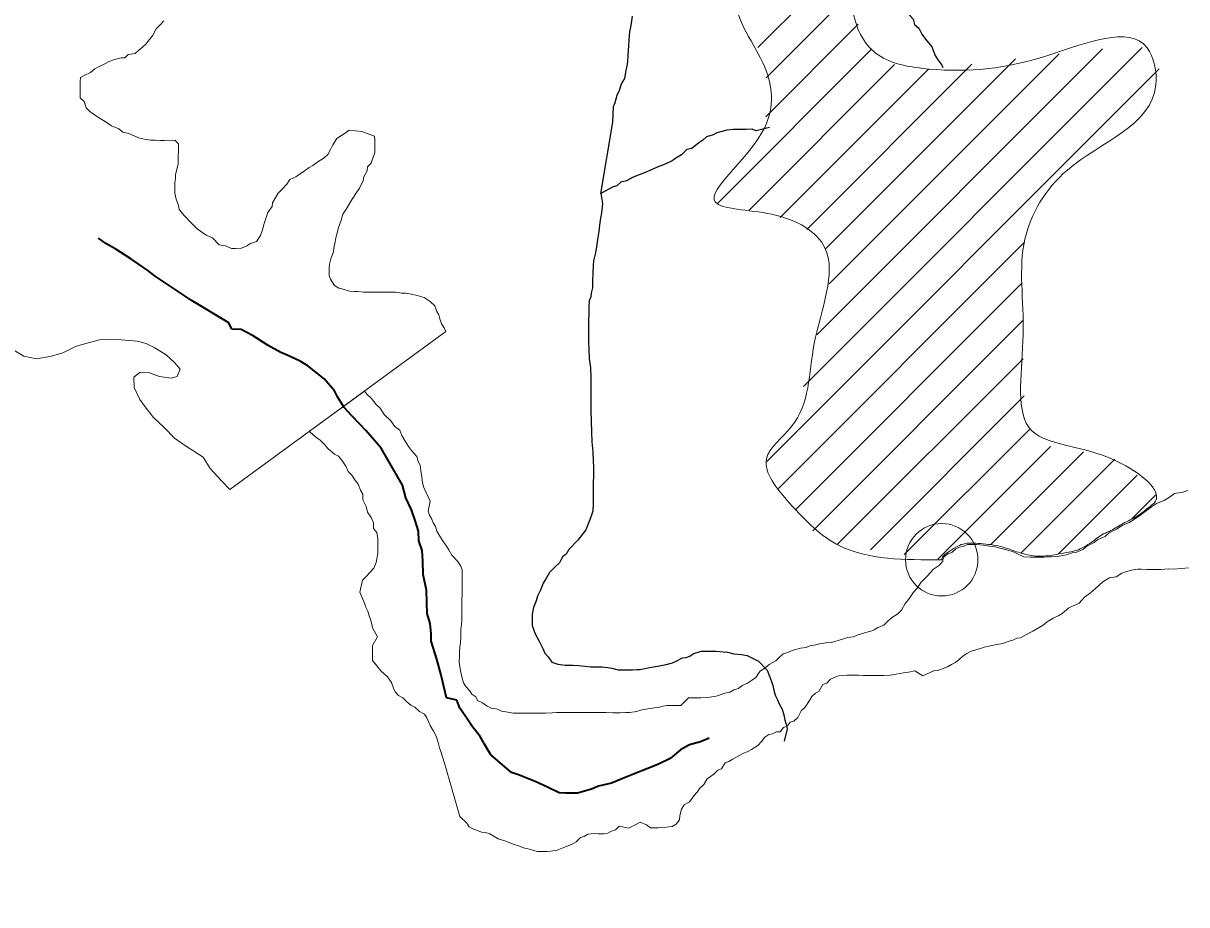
# Model space of a CAD drawing. Extents: x -1643653 to 4543381, y 1624270 to 13878484.
# Drawn here: x 589783 to 591068, y 8906756 to 8907729 of the extents above; entities that cross this region are included whole.
import ezdxf

# ---------------------------------------------------------------- set-up
doc = ezdxf.new("R2010")
doc.units = 0
doc.header["$LTSCALE"] = 160
doc.header["$PDMODE"] = 32
doc.header["$PDSIZE"] = 80
doc.linetypes.add('LONG_DASH_SHORT_DASH', pattern=[9.9, 6, -1.2, 1.5, -1.2])
doc.layers.add('6', color=7, linetype='Continuous', lineweight=13)
doc.layers.add('60', color=7, linetype='Continuous', lineweight=13)

msp = doc.modelspace()

# ---------------------------------------------------------------- linework, layer by layer
at = {"layer": '6'}
for p, q in [((590594.4, 8907702.3), (590675, 8907783)), ((590603.4, 8907668.8), (590694.3, 8907759.8)), ((590603, 8907626), (590705.2, 8907728.3)), ((590549.6, 8907530.2), (590720.3, 8907701)), ((590644.6, 8907328.2), (591018.8, 8907702.4)), ((590659.3, 8907385.3), (590974.9, 8907701)), ((590668.8, 8907479.8), (590878.9, 8907689.9)), ((590673, 8907441.5), (590927.1, 8907695.6)), ((590584.7, 8907522.9), (590745.4, 8907683.6)), ((590604.1, 8907245.3), (591037.7, 8907678.9)), ((590618.9, 8907514.7), (590782.9, 8907678.7)), ((590648.3, 8907501.7), (590830.6, 8907683.9)), ((590616.9, 8907215.7), (590888.8, 8907487.7)), ((590635.4, 8907191.8), (590886.4, 8907442.8)), ((590654.9, 8907168.9), (590887.1, 8907401)), ((590010.8, 8907214.4), (590249.7, 8907388.8)), ((590681.6, 8907153.2), (590887.4, 8907358.9)), ((590718.7, 8907147.8), (590888.6, 8907317.7)), ((590756, 8907142.6), (590894.2, 8907280.8)), ((590793.2, 8907137.5), (590917.5, 8907261.8)), ((590851.8, 8907153.6), (590954.1, 8907256)), ((590885.1, 8907144.5), (590988.6, 8907248)), ((590926.2, 8907143.2), (591013.4, 8907230.3)), ((591007.1, 8907181.7), (591034, 8907208.6))]:
    msp.add_line(p, q, dxfattribs=at)
at = {"layer": '6', "lineweight": 25}
msp.add_line((590420.9, 8907541.4), (590434, 8907619.9), dxfattribs=at)
for points in [[(590750.2, 8907759), (590758.6, 8907743.5), (590762.1, 8907737.9), (590766, 8907733.9), (590767.5, 8907727.9), (590772, 8907723.8), (590775.4, 8907717.3), (590779.4, 8907711.8), (590786.3, 8907703.2), (590790.2, 8907693.7), (590793.2, 8907688.7), (590797.7, 8907683.1), (590798.7, 8907680.2)], [(590434, 8907619.9), (590434.7, 8907637.4), (590436.7, 8907641.9), (590438.8, 8907649.9), (590441.3, 8907655.4), (590443.8, 8907662.4), (590447.4, 8907668.4), (590448.5, 8907675.4), (590450, 8907682.4), (590450.5, 8907686.4), (590451.1, 8907694.4), (590451.7, 8907704.4), (590452.3, 8907715.9), (590452.8, 8907719.9), (590454.3, 8907726.9), (590455.9, 8907736.9)], [(590607.1, 8907614.3), (590592.5, 8907610.4), (590588, 8907612.4), (590581.5, 8907611.9), (590574, 8907612), (590567, 8907612), (590560, 8907611.1), (590556, 8907610.1), (590549, 8907608.2), (590545, 8907606.2), (590537.4, 8907603.7), (590533.4, 8907600.2), (590528.9, 8907597.3), (590521.3, 8907590.8), (590515.8, 8907589.8), (590509.8, 8907583.9), (590503.8, 8907580.4), (590499.7, 8907577.4), (590491.7, 8907573.5), (590483.2, 8907570.5), (590477.6, 8907567.6), (590469.6, 8907564.6), (590456.6, 8907559.2), (590449, 8907555.2), (590443, 8907553.8), (590438.5, 8907549.8), (590434.5, 8907548.8), (590420.9, 8907541.4)], [(590420.9, 8907541.4), (590422.8, 8907530.4), (590422.3, 8907526.4), (590421.8, 8907522.4), (590420.7, 8907515.9), (590420.2, 8907511.9), (590419.2, 8907506.4), (590418.6, 8907499.4), (590417, 8907490.4), (590416, 8907482.3), (590414.4, 8907474.3), (590412.8, 8907466.8), (590412.3, 8907461.8), (590411.8, 8907453.8), (590411.7, 8907444.8), (590411.6, 8907437.3), (590410.1, 8907431.3), (590409.6, 8907427.3), (590408, 8907422.8), (590407.5, 8907416.3), (590407.4, 8907412.3), (590407.4, 8907408.3), (590407.3, 8907400.8), (590407.3, 8907393.3), (590407.2, 8907387.3), (590407.2, 8907380.8), (590407.2, 8907376.3), (590407.6, 8907369.8), (590408, 8907359.2), (590409.5, 8907348.7), (590409.9, 8907338.2), (590409.8, 8907329.2), (590409.7, 8907320.7), (590409.7, 8907312.2), (590409.6, 8907301.6), (590410, 8907289.6), (590410.4, 8907278.1), (590410.8, 8907267.1), (590411.8, 8907256.1), (590412.2, 8907245.5), (590412.6, 8907239.5), (590412.6, 8907230.5), (590412.5, 8907221), (590412.4, 8907209.5), (590412.3, 8907199), (590411.8, 8907190.5), (590410.2, 8907185), (590404.1, 8907170), (590395.5, 8907158.5)], [(590395.5, 8907158.5), (590385.4, 8907148.1), (590382.4, 8907143.1), (590378.3, 8907140.1), (590375.3, 8907133.6), (590370.3, 8907129.2), (590364.2, 8907122.7), (590361.2, 8907117.7), (590357.1, 8907111.2), (590354.1, 8907103.2), (590351, 8907096.7), (590349.5, 8907091.7), (590346.4, 8907084.2), (590344.8, 8907076.8), (590344.8, 8907070.2), (590344.8, 8907064.2), (590348.2, 8907055.2), (590352.6, 8907047.2), (590356.6, 8907039.1), (590359, 8907033.6), (590362.5, 8907029.6), (590366.5, 8907024), (590373.4, 8907021.5), (590381.4, 8907020.4), (590389.9, 8907020.4), (590396.5, 8907020.3), (590403.4, 8907019.3), (590409.9, 8907018.7), (590413.9, 8907018.7), (590417.9, 8907018.7), (590421.9, 8907018.7), (590428.4, 8907018.1), (590432.9, 8907017.1), (590439.9, 8907015.5), (590444.4, 8907015.5), (590448.9, 8907015.5), (590455.9, 8907015.4), (590460.4, 8907015.9), (590464.4, 8907015.9), (590471, 8907017.3), (590479, 8907018.8), (590485.5, 8907019.7), (590493, 8907021.2), (590500, 8907023.2), (590504, 8907025.1), (590511.1, 8907028.6), (590515.1, 8907029.1), (590519.1, 8907030.5), (590523.1, 8907033.5), (590527.1, 8907034.5), (590531.6, 8907036), (590537.6, 8907035.9), (590544.1, 8907035.9), (590548.1, 8907035.8), (590556.1, 8907035.3), (590560.6, 8907034.8), (590567.6, 8907033.2), (590576.1, 8907032.2), (590582.6, 8907031.1), (590595.1, 8907025)], [(590595.1, 8907025), (590604.5, 8907014.9), (590607, 8907008.4), (590609.4, 8907002.4), (590610.9, 8906997.9), (590612.3, 8906990.9), (590613.8, 8906986.8), (590615.8, 8906982.3), (590617.7, 8906977.8), (590621.2, 8906971.8), (590623.1, 8906965.8), (590624.1, 8906960.2), (590625.1, 8906956.2), (590626.5, 8906950.2), (590623.4, 8906936.7)]]:
    msp.add_lwpolyline(points, dxfattribs=at)
at = {"layer": '6'}
for points in [[(590156.8, 8907609.7), (590142.8, 8907611.3), (590138.3, 8907607.9), (590134.3, 8907605.4), (590129.2, 8907601.9), (590124.7, 8907594.9), (590122.2, 8907589.9), (590119.1, 8907584.5), (590115.1, 8907580.5), (590111.1, 8907578), (590107, 8907575.5), (590102.5, 8907572.1), (590098.5, 8907570.1), (590094.5, 8907567.1), (590089.9, 8907563.6), (590083.9, 8907559.7), (590077.4, 8907556.7), (590073.8, 8907551.7), (590068.8, 8907546.2), (590064.3, 8907541.8), (590060.7, 8907535.3), (590058.2, 8907530.8), (590057.7, 8907526.8), (590053.1, 8907520.3), (590050.6, 8907513.8), (590049, 8907508.3), (590047, 8907501.3), (590044.9, 8907494.8), (590040.3, 8907488.3), (590033.8, 8907485.9), (590029.8, 8907483.4), (590023.8, 8907480.9), (590017.3, 8907480.5), (590012.8, 8907480.5), (590006.3, 8907483.6), (589999.3, 8907484.6), (589991.9, 8907492.2), (589984.9, 8907495.2), (589974.9, 8907502.3), (589968, 8907509.3), (589961.5, 8907515.9), (589958.1, 8907519.9), (589955.1, 8907524), (589954.1, 8907528), (589951.7, 8907535), (589950.2, 8907541.5), (589950.2, 8907545.5), (589950.3, 8907549.5), (589950.3, 8907553.5), (589950.8, 8907558), (589950.9, 8907562), (589951.9, 8907566.5), (589954, 8907573.5), (589954, 8907582.1), (589954.1, 8907588.1), (589954.1, 8907596.1), (589950.2, 8907600.1), (589944.7, 8907599.6), (589938.7, 8907599.7), (589934.2, 8907599.7), (589928.7, 8907600.2), (589923.2, 8907600.3), (589916.7, 8907601.3), (589911.2, 8907602.4), (589905.2, 8907604.9), (589899.2, 8907607.4), (589892.7, 8907609), (589888.2, 8907612.5), (589880.2, 8907616.1), (589873.3, 8907620.6), (589867.8, 8907624.2), (589861.3, 8907628.2), (589856.4, 8907631.8), (589852.4, 8907635.8), (589849.9, 8907642.8), (589845.5, 8907646.8), (589845.5, 8907653.9), (589845.6, 8907660.9), (589845.6, 8907664.9), (589846.1, 8907669.4), (589850.7, 8907671.9), (589857.2, 8907674.8), (589861.7, 8907678.8), (589865.7, 8907681.3), (589871.3, 8907683.7), (589878.3, 8907687.2), (589882.3, 8907688.7), (589886.8, 8907690.1), (589890.8, 8907691.1), (589894.8, 8907691.1), (589898.8, 8907694.6), (589906.4, 8907696), (589910.4, 8907699.5), (589914.4, 8907703), (589918.5, 8907706.5), (589922, 8907710.9), (589925.5, 8907715.4), (589929.6, 8907722.9), (589934.1, 8907727.4), (589938.2, 8907731.9)], [(590249.7, 8907388.8), (590247.7, 8907392.8), (590244.8, 8907397.4), (590242.8, 8907402.9), (590241.8, 8907407.4), (590239.3, 8907411.9), (590237.4, 8907417.4), (590232.4, 8907422), (590225.5, 8907426.5), (590218, 8907428.6), (590211.5, 8907430.1), (590205.5, 8907431.2), (590200.5, 8907431.2), (590194.5, 8907432.2), (590188.5, 8907432.3), (590184.5, 8907432.3), (590179, 8907432.3), (590173.5, 8907432.4), (590167.5, 8907432.4), (590162.5, 8907432.5), (590158.5, 8907432.5), (590152.5, 8907433), (590148.5, 8907433.1), (590143, 8907433.6), (590136, 8907435.6), (590131.5, 8907436.7), (590126.5, 8907439.7), (590122.1, 8907446.7), (590120.6, 8907450.8), (590120.6, 8907454.8), (590120.7, 8907459.3), (590121.2, 8907463.3), (590122.7, 8907469.3), (590125.3, 8907476.8), (590125.8, 8907480.8), (590127.4, 8907487.8), (590127.9, 8907492.3), (590130, 8907498.8), (590130.5, 8907502.8), (590134.1, 8907511.8), (590135.6, 8907518.3), (590140.2, 8907525.2), (590144.2, 8907532.2), (590150.3, 8907541.2), (590154.3, 8907547.2), (590158.4, 8907555.7), (590158.9, 8907559.7), (590162.5, 8907566.2), (590163, 8907570.7), (590167.1, 8907574.6), (590168.6, 8907579.1), (590171.2, 8907586.1), (590171.2, 8907592.1), (590171.2, 8907596.6), (590171.3, 8907600.6), (590170.8, 8907604.6), (590156.8, 8907609.7)], [(589772.4, 8907368.3), (589783.3, 8907361.7), (589797.3, 8907358.6), (589813.8, 8907361.5), (589826.4, 8907365.5), (589840.4, 8907372.4), (589852, 8907375.8), (589867, 8907379.8), (589881.5, 8907380.2), (589891, 8907379.7), (589908.5, 8907378.1), (589918.5, 8907375.5), (589928, 8907371), (589940.7, 8907363.2), (589949.9, 8907354.7), (589955.9, 8907347.5), (589952.8, 8907339.3), (589946.3, 8907337.3), (589933.3, 8907339.4), (589920.2, 8907344.1), (589911.4, 8907343.7), (589904.8, 8907338.6), (589905.2, 8907327), (589911.7, 8907314), (589918.6, 8907304.4), (589926.6, 8907293.9), (589938.5, 8907282.8), (589949.9, 8907271.1), (589949.9, 8907271.1), (589961.9, 8907262.7), (589981.4, 8907250.1), (589989.3, 8907237.5), (590001.8, 8907223.9), (590010.8, 8907214.4)], [(590161.6, 8907118.5), (590170.2, 8907127.5), (590172.7, 8907134), (590173.2, 8907138), (590174.3, 8907144.5), (590174.3, 8907150), (590174.4, 8907154.5), (590174.4, 8907160), (590173.5, 8907167), (590169.5, 8907171.5), (590169.5, 8907177.6), (590167.1, 8907183.6), (590163.1, 8907189.6), (590161.7, 8907195.6), (590157.7, 8907203.2), (590157.8, 8907209.2), (590155.3, 8907213.7), (590152.9, 8907220.2), (590149.9, 8907224.2), (590145.9, 8907230.3), (590141.5, 8907234.3), (590139, 8907240.3), (590134.6, 8907246.9), (590131.1, 8907251.4), (590126.6, 8907253.4), (590119.6, 8907259.5), (590115.7, 8907264), (590110.7, 8907269.1), (590105.7, 8907272.6), (590099.8, 8907277.7), (590098.9, 8907278.7), (590159.6, 8907323)], [(590159.6, 8907323), (590162.6, 8907319.3), (590167.6, 8907314.8), (590172.5, 8907308.2), (590177, 8907304.2), (590181.5, 8907297.1), (590188.9, 8907290.1), (590193.4, 8907284), (590198.8, 8907280), (590200.8, 8907274), (590204.7, 8907267.9), (590208.2, 8907261.9), (590211.7, 8907257.4), (590217.6, 8907250.8), (590219.1, 8907245.3), (590221.1, 8907241.3), (590222, 8907235.3), (590223, 8907228.3), (590223.9, 8907221.8), (590225.4, 8907216.7), (590232.2, 8907201.7), (590230.2, 8907190.7), (590231.6, 8907186.2), (590234.1, 8907181.6), (590235.6, 8907177.6), (590238, 8907173.6), (590239.5, 8907168.6), (590242, 8907164.6)], [(590669.2, 8907045.1), (590675.8, 8907045.5), (590687.8, 8907049.4), (590693.3, 8907050.9), (590699.8, 8907051.9), (590703.8, 8907053.8), (590707.8, 8907054.8), (590711.9, 8907056.3), (590718.9, 8907058.2), (590722.9, 8907059.7), (590726.9, 8907062.2), (590733.4, 8907064.7), (590737.5, 8907068.7), (590742, 8907072.6), (590749, 8907077.1), (590753.1, 8907081.1), (590757.1, 8907088.5), (590761.2, 8907093.5), (590766.2, 8907101), (590770.3, 8907105.5), (590774.8, 8907112), (590781.4, 8907118.9), (590788.4, 8907126.4), (590795, 8907130.8), (590798.5, 8907135.3), (590799, 8907139.3), (590804.1, 8907143.3), (590808.6, 8907144.8), (590813.1, 8907148.8), (590817.1, 8907150.7), (590821.1, 8907151.7), (590825.7, 8907153.7), (590831.7, 8907153.6), (590835.7, 8907153.6), (590843.7, 8907153.1), (590850.2, 8907152), (590856.6, 8907151), (590863.1, 8907149.4), (590869.1, 8907147.9), (590876.6, 8907145.8), (590881.1, 8907143.3), (590888.1, 8907140.2), (590895.1, 8907139.7), (590899.1, 8907139.7), (590903.1, 8907139.7), (590910.6, 8907139.6), (590914.6, 8907140.1), (590918.6, 8907140.1), (590922.6, 8907140.5), (590927.1, 8907141), (590931.1, 8907141.5), (590935.1, 8907142.4), (590941.6, 8907144.4), (590945.6, 8907144.9), (590953.2, 8907148.3), (590957.7, 8907151.8), (590965.7, 8907155.8), (590969.8, 8907159.2), (590977.8, 8907162.7), (590982.3, 8907166.7), (590990.3, 8907170.6), (590996.9, 8907174.6), (591004.4, 8907178), (591009.4, 8907181), (591016, 8907185.5), (591020.5, 8907188.9), (591029.1, 8907195.4), (591034.6, 8907198.9), (591043.1, 8907202.3), (591050.2, 8907206.8), (591054.7, 8907210.2), (591063.7, 8907211.7), (591069.2, 8907213.2)], [(590242, 8907164.6), (590245.9, 8907158), (590249.4, 8907153), (590252.8, 8907148), (590256.3, 8907141.9), (590262.8, 8907134.9), (590266.2, 8907129.8), (590267.7, 8907125.8), (590267.6, 8907119.3), (590267.6, 8907108.8), (590267.5, 8907102.8), (590267.5, 8907098.8), (590267.4, 8907092.8), (590267.4, 8907087.3), (590267.3, 8907081.3), (590267.3, 8907077.3), (590267.3, 8907070.8), (590266.7, 8907065.2), (590266.2, 8907060.8), (590266.2, 8907056.2), (590266.1, 8907051.7), (590265.6, 8907045.2), (590265.1, 8907041.2), (590264.5, 8907034.2), (590264.5, 8907029.7), (590264.4, 8907023.7), (590264.9, 8907018.7), (590266.3, 8907012.7), (590267.3, 8907007.7), (590269.2, 8907001.1), (590271.7, 8906997.1), (590275.7, 8906992.6), (590278.2, 8906988.6), (590282.6, 8906985.5), (590284.6, 8906981.5), (590290.1, 8906979), (590295.1, 8906975.4), (590299.5, 8906972.9), (590306.5, 8906971.9), (590311, 8906969.8), (590318, 8906968.8), (590324, 8906967.7), (590329, 8906967.7), (590333, 8906967.7), (590340, 8906967.6), (590344, 8906967.6), (590352, 8906967.6), (590359.5, 8906967.5), (590367, 8906967.9), (590372, 8906968.4), (590382, 8906968.3), (590387.6, 8906968.3), (590395.6, 8906968.3), (590402.6, 8906968.2), (590409.1, 8906968.2), (590415.1, 8906968.1), (590422.6, 8906968.1), (590426.6, 8906968.1), (590434.1, 8906968), (590442.1, 8906968), (590448.1, 8906968.4), (590452.6, 8906968.4), (590460.6, 8906969.3), (590464.6, 8906970.8), (590470.6, 8906971.8), (590477.6, 8906973.2), (590485.6, 8906974.2), (590489.6, 8906975.2), (590493.7, 8906976.1), (590509.2, 8906976), (590517.7, 8906984.5), (590522.2, 8906984.4), (590526.7, 8906984.4), (590531.2, 8906984.4), (590537.2, 8906984.8), (590541.2, 8906985.3), (590548.2, 8906986.3), (590552.8, 8906987.8), (590557.8, 8906989.7), (590563.3, 8906990.7), (590567.8, 8906993.2), (590572.8, 8906994.6), (590576.9, 8906998.1), (590582.9, 8907000.6), (590587.4, 8907003.5), (590591.9, 8907007), (590596.5, 8907013.5), (590602.5, 8907017.5), (590606.6, 8907021.4), (590614.1, 8907025.4), (590618.1, 8907029.4), (590622.1, 8907032.9), (590626.2, 8907034.3), (590630.2, 8907035.8), (590634.7, 8907037.3), (590641.2, 8907039.2), (590647.7, 8907040.2), (590651.7, 8907041.7), (590658.2, 8907043.1), (590662.2, 8907044.1), (590669.2, 8907045.1)], [(591070.1, 8907128), (591062.1, 8907127.1), (591053, 8907126.6), (591048, 8907126.7), (591040, 8907126.2), (591035.5, 8907126.3), (591028, 8907126.3), (591024, 8907126.3), (591018, 8907126.4), (591014, 8907126.4), (591007, 8907125.4), (591000.5, 8907123.5), (590996.5, 8907122), (590990, 8907118.1), (590982.9, 8907117.1), (590975.4, 8907112.6), (590966.8, 8907104.7), (590961.8, 8907100.2), (590955.3, 8907095.7), (590949.2, 8907088.8), (590945.2, 8907087.3), (590937.7, 8907083.8), (590930.6, 8907077.4), (590926.6, 8907075.4), (590920.6, 8907072.4), (590914, 8907068.5), (590909.5, 8907064.5), (590905, 8907062), (590898, 8907058.1), (590890.4, 8907054.1), (590884.4, 8907050.7), (590880.4, 8907050.2), (590875.9, 8907048.2), (590869.3, 8907046.2), (590864.8, 8907044.3), (590858.3, 8907043.3), (590851.3, 8907041.9), (590844.3, 8907040.4), (590840.3, 8907038.9), (590833.8, 8907037), (590829.8, 8907036), (590825.2, 8907033.5), (590820.7, 8907030.5), (590816.7, 8907026.6), (590812.7, 8907023.6), (590808.1, 8907021.1), (590803.6, 8907018.6)], [(590289, 8906836.3), (590284.5, 8906837.8), (590280, 8906839.3), (590275.5, 8906841.9), (590272.6, 8906845.9), (590265.1, 8906853.5), (590248.1, 8906912.2), (590244.2, 8906925.2), (590242.7, 8906929.2), (590241.2, 8906935.2), (590239.3, 8906941.3), (590235.8, 8906947.8), (590232.4, 8906953.8), (590230.4, 8906958.3), (590228.4, 8906962.4), (590226, 8906966.4), (590220.5, 8906969.4), (590215.5, 8906974), (590211, 8906976.5), (590206.6, 8906980), (590202.1, 8906984.6), (590197.1, 8906987.1), (590193.6, 8906991.1), (590191.7, 8906995.2), (590189.7, 8907001.2), (590185.3, 8907007.7), (590177.8, 8907014.3), (590171.9, 8907021.8), (590168.4, 8907025.8), (590168.4, 8907029.8), (590168.5, 8907034.4), (590168.5, 8907038.4), (590168.5, 8907042.4), (590174.1, 8907051.8), (590168.7, 8907061.9), (590167.7, 8907065.9), (590166.2, 8907070.9), (590164.8, 8907074.9), (590163.3, 8907080), (590161.3, 8907084.5), (590159.9, 8907089), (590154.5, 8907101), (590157.6, 8907114.5), (590161.6, 8907118.5)], [(590803.6, 8907018.6), (590799.1, 8907016.7), (590793.1, 8907014.7), (590788.6, 8907014.2), (590776.5, 8907008.8), (590767.6, 8907014.4), (590760.6, 8907012.9), (590755, 8907011.9), (590747, 8907010.5), (590740.5, 8907009.5), (590733.5, 8907009.1), (590729.5, 8907009.1), (590725, 8907009.1), (590718, 8907009.2), (590710.5, 8907009.2), (590705.5, 8907009.3), (590698.5, 8907009.3), (590692.5, 8907009.4), (590683.5, 8907008.9), (590679.5, 8907007.4), (590674.5, 8907005), (590670.4, 8907000.5), (590665.9, 8906999), (590661.8, 8906991.5), (590657.8, 8906989.6), (590653.8, 8906986.1), (590651.3, 8906981.6), (590646.7, 8906974.1), (590642.2, 8906970.1), (590638.6, 8906962.7), (590634.1, 8906958.7), (590630.1, 8906957.7), (590626.5, 8906953.2), (590622.5, 8906951.7), (590619, 8906946.8), (590615, 8906946.8), (590610.5, 8906944.8), (590606.5, 8906943.8), (590601.9, 8906940.9), (590598.4, 8906936.4), (590594.4, 8906931.9), (590587.3, 8906927.4), (590582.3, 8906925), (590578.3, 8906923.5), (590571.8, 8906919.5), (590566.7, 8906916.6), (590562.2, 8906914.1), (590558.2, 8906912.6), (590554.2, 8906906.1), (590550.1, 8906904.7), (590545.6, 8906900.2), (590538.1, 8906895.2), (590534.5, 8906888.7), (590530, 8906884.8), (590527.4, 8906880.3), (590523.4, 8906876.3), (590518.8, 8906869.8), (590512.8, 8906866.3), (590509.8, 8906861.4), (590508.2, 8906854.4), (590507.7, 8906849.9), (590504.2, 8906844.9), (590499.6, 8906842.4), (590495.6, 8906841.9), (590491.6, 8906841.4), (590484.1, 8906841), (590480.1, 8906841), (590475.6, 8906841.1), (590471.1, 8906844.1), (590464.2, 8906847.1), (590451.6, 8906840.7), (590441.1, 8906842.8), (590437.1, 8906838.8), (590432.6, 8906837.3), (590428.6, 8906834.9), (590424.5, 8906834.4), (590418, 8906834.4), (590413.5, 8906834.5), (590406.5, 8906834), (590402.5, 8906831.5), (590398.5, 8906830.1), (590393.5, 8906825.6), (590388.4, 8906822.6), (590381.9, 8906820.1), (590372.4, 8906816.2), (590365.4, 8906815.2), (590361.4, 8906814.8), (590357.4, 8906814.8), (590350.9, 8906814.8), (590346.4, 8906815.9), (590341.9, 8906817.4), (590335.4, 8906818.9), (590330.9, 8906820.5), (590323.9, 8906823), (590319.4, 8906824.6), (590314.9, 8906826.6), (590307.5, 8906828.7), (590302.5, 8906831.7), (590298, 8906834.2), (590293.5, 8906835.8), (590289, 8906836.3)]]:
    msp.add_lwpolyline(points, dxfattribs=at)
at = {"layer": '6', "linetype": 'LONG_DASH_SHORT_DASH', "lineweight": 35}
for points in [[(589895.5, 8907473.3), (589885.1, 8907479.9), (589874.1, 8907485.9), (589865.8, 8907491.8)], [(590483.8, 8906910.7), (590466.2, 8906903.8), (590449.7, 8906897.3), (590432.6, 8906890.4), (590418.1, 8906887), (590410.6, 8906883.5), (590395.1, 8906879.1), (590386.1, 8906879.2), (590381.6, 8906879.2), (590374.6, 8906879.7), (590362.6, 8906885.3), (590348.1, 8906891.9), (590329.7, 8906899.5), (590322.2, 8906902), (590299.3, 8906921.7), (590295.9, 8906927.2), (590292.4, 8906933.2), (590287.5, 8906941.7), (590279, 8906952.3), (590271.6, 8906963.3), (590265.2, 8906972.9), (590261.7, 8906981.9), (590250.2, 8906984.5), (590244.4, 8907009.5), (590239.5, 8907027.1), (590233.2, 8907047.1), (590233.2, 8907055.6), (590232.3, 8907066.7), (590228.9, 8907077.7), (590228.5, 8907089.2), (590228.1, 8907103.2), (590224.7, 8907120.7), (590224.3, 8907135.8), (590223.3, 8907147.3), (590219.9, 8907157.8), (590219.5, 8907168.3), (590215.6, 8907180.3), (590211.7, 8907191.9), (590205.2, 8907205.4), (590201.8, 8907219.4), (590178.1, 8907260.1), (590161.2, 8907279.7), (590154.3, 8907286.8), (590145.8, 8907295.8), (590137.4, 8907304.9), (590130, 8907316.9), (590126.5, 8907323.4), (590115.1, 8907336.5), (590107.7, 8907342.6), (590097.2, 8907351.1), (590088.8, 8907356.2), (590074.3, 8907362.8), (590067.3, 8907365.8), (590053.4, 8907373.4), (590036.9, 8907384), (590023.5, 8907391.1), (590013, 8907391.6), (590010, 8907398.6), (589968.2, 8907423.4), (589953.8, 8907433), (589928.4, 8907450.1), (589920.4, 8907456.2), (589909.5, 8907463.7), (589901.5, 8907469.3), (589895.5, 8907473.3)], [(590540.6, 8906939.8), (590530.9, 8906935.9), (590518.9, 8906932.5), (590508.9, 8906927.1), (590497.3, 8906917.6), (590483.8, 8906910.7)]]:
    msp.add_lwpolyline(points, dxfattribs=at)
at = {"layer": '6'}
msp.add_spline([(590797.4, 8907136.9), (590684, 8907152.6), (590629.3, 8907199.5), (590603.8, 8907248.4), (590631.2, 8907283.6), (590656.6, 8907375.6), (590668.4, 8907481.2), (590609.7, 8907518.3), (590547.2, 8907532), (590601.9, 8907614.2), (590601.9, 8907680.7), (590568.7, 8907762.8), (590590.2, 8907809.8), (590615.6, 8907801.9), (590635.1, 8907776.5), (590687.9, 8907778.5), (590699.6, 8907741.3), (590727, 8907694.4), (590783.7, 8907678.7), (590916.7, 8907694.4), (591024.2, 8907702.2), (591034, 8907661.1), (590936.2, 8907567.2), (590889.3, 8907490.9), (590887.3, 8907385.3), (590893.2, 8907283.6), (591000.7, 8907240.6), (591032, 8907199.5), (591026.2, 8907194.7), (591013.2, 8907184.9), (590997.8, 8907176.9), (590984.2, 8907169.2), (590976.2, 8907165.4), (590962.9, 8907156.3), (590946.1, 8907147.2), (590929.3, 8907143.7), (590909.7, 8907140.9), (590892.2, 8907142.3), (590876.1, 8907147.2), (590860.1, 8907152.1), (590837.7, 8907154.9), (590827.2, 8907155.2), (590820.9, 8907154.2), (590813.6, 8907151), (590804.5, 8907145.4), (590798.1, 8907139.6), (590797.4, 8907136.9)], degree=3, dxfattribs=at)
msp.add_point((590797.4, 8907136.9), dxfattribs=at)
at = {"layer": '60', "lineweight": 25}
msp.add_spline([(814781, 9009175.5), (814787.2, 9009173.4), (814796.9, 9009173.4), (814799.4, 9009172.4), (814805.1, 9009174.5), (814805.6, 9009176.5), (814811.7, 9009179.5), (814811.7, 9009179.5), (814801.5, 9009181), (814790.7, 9009181.5), (814784.1, 9009183.1), (814777.4, 9009185.1), (814778.4, 9009175.5)], degree=3, dxfattribs=at)

doc.saveas('drawing.dxf')
